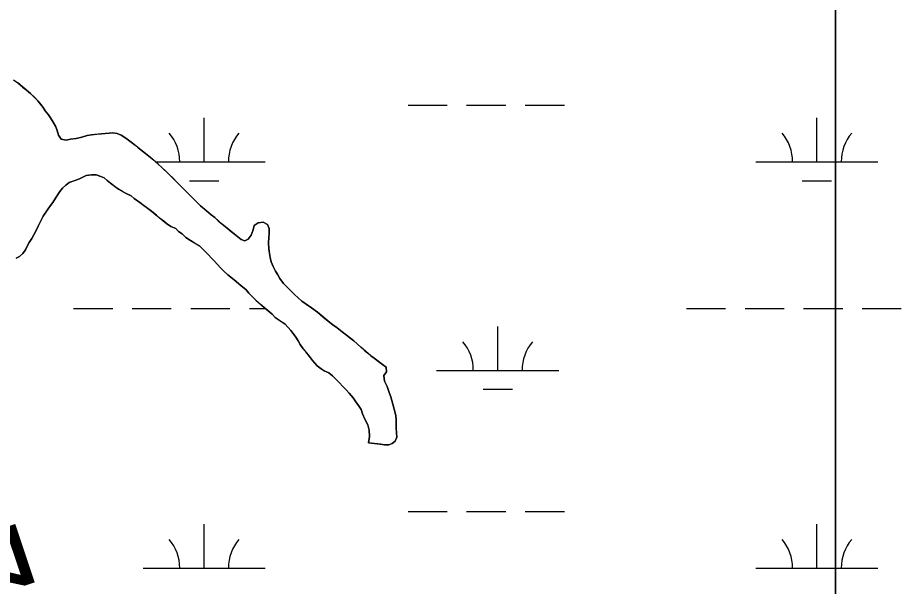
# Model space of a CAD drawing. Extents: x 3177185 to 3215018, y 812988 to 838321.
# Drawn here: x 3210645 to 3211369, y 826641 to 827106 of the extents above; entities that cross this region are included whole.
import ezdxf

# ---------------------------------------------------------------- set-up
doc = ezdxf.new("R2010")
doc.units = 0
for name, color, linetype in [('V-RIVR-RANG-IDEN', 7, 'Continuous'), ('V-SITE-VEGE', 7, 'Continuous'), ('V-TOPO-SHOR', 7, 'Continuous'), ('V-WETL-SWMP', 7, 'Continuous')]:
    doc.layers.add(name, color=color, linetype=linetype)

msp = doc.modelspace()

# ---------------------------------------------------------------- linework, layer by layer
at = {"layer": 'V-SITE-VEGE'}
msp.add_line((3211314.81, 827522.36), (3211314.81, 824867.35), dxfattribs=at)
for points in [[(3211314.81, 821020.64), (3211314.81, 827522.36), (3211282.59, 827509.47), (3211251.71, 827492.3), (3211237.99, 827468.28), (3211227.69, 827423.65), (3211231.13, 827365.3), (3211217.4, 827320.68), (3211200.25, 827334.41), (3211193.39, 827368.73), (3211186.52, 827389.33), (3211176.23, 827406.49), (3211159.08, 827427.09), (3211138.49, 827440.82), (3211114.48, 827461.41), (3211093.89, 827451.11), (3211042.43, 827427.09), (3211004.69, 827406.49), (3210918.92, 827392.76), (3210836.58, 827372.16), (3210761.1, 827355), (3210620.44, 827351.57)], [(3210737.98, 827004.3), (3210733.5, 827007.56), (3210729.67, 827010.05), (3210726.52, 827011.35), (3210722.83, 827011.99), (3210716.53, 827011.3), (3210713.5, 827011.16), (3210705.36, 827010.33), (3210701.81, 827009.79), (3210697.61, 827008.46), (3210692.89, 827007.12), (3210688.29, 827006.58), (3210684.75, 827005.9), (3210680.67, 827006.81), (3210678.42, 827010.08), (3210676.95, 827014.54), (3210675.89, 827017.43), (3210674.17, 827020.71), (3210671.91, 827024.25), (3210670.19, 827026.74), (3210667.55, 827030.01), (3210665.83, 827032.5), (3210661.6, 827038.14), (3210655.53, 827044.02), (3210644.98, 827052.79)], [(3210862.56, 826888.53), (3210859.66, 826892.59), (3210858.07, 826895.47), (3210856.08, 826898.62), (3210854.23, 826902.29), (3210852.5, 826906.22), (3210851.69, 826909.77), (3210850.61, 826916.99), (3210850.46, 826921.72), (3210850.95, 826929.61), (3210851.06, 826933.43), (3210849.6, 826936.83), (3210845.91, 826938.66), (3210841.97, 826938.25), (3210838.57, 826935.87), (3210837.92, 826932.45), (3210836.23, 826928.1), (3210833.88, 826924.81), (3210831.13, 826923.48), (3210828.1, 826924.65), (3210822.56, 826928.83), (3210816.63, 826933.93), (3210812.54, 826937.07), (3210806.34, 826942.43), (3210803.44, 826944.65), (3210794.73, 826952.1), (3210785.22, 826961.66), (3210781.66, 826965.06), (3210768.59, 826978.28), (3210763.18, 826983.51), (3210760.14, 826986.26), (3210753.81, 826991.62), (3210737.98, 827004.3)], [(3210643.64, 826909.12), (3210646.52, 826910.58), (3210649.27, 826913.09), (3210651.36, 826916.12), (3210652.79, 826919.15), (3210654.36, 826922.05), (3210656.57, 826925.47), (3210660.1, 826931.93), (3210661.79, 826935.49), (3210665.96, 826943.52), (3210669.88, 826949.58), (3210671.83, 826952.35), (3210673.8, 826954.86), (3210675.88, 826958.29), (3210679.54, 826963.82), (3210681.63, 826966.59), (3210684.38, 826969.1), (3210687.26, 826971.08), (3210695.66, 826974.15), (3210701.17, 826977.06)], [(3210701.17, 826977.06), (3210705.37, 826977.6), (3210709.31, 826977.49), (3210713, 826976.19), (3210715.77, 826974.89), (3210718.27, 826972.93), (3210721.04, 826970.58), (3210727.51, 826965.61), (3210733.96, 826962.09), (3210737.91, 826960.27), (3210740.42, 826958.18), (3210744.9, 826954.78), (3210753.47, 826948.64), (3210766.93, 826937.53), (3210770.49, 826935.04), (3210774.57, 826933.48), (3210776.81, 826931.13), (3210779.58, 826929.17), (3210782.75, 826926.29), (3210786.57, 826923.68), (3210793.82, 826919.24), (3210796.59, 826916.63), (3210800.69, 826912.44), (3210803.98, 826909.03), (3210806.1, 826906.68), (3210808.34, 826904.45), (3210811.65, 826900.79), (3210813.89, 826898.56), (3210817.06, 826895.69), (3210822.2, 826891.63), (3210827.74, 826886.93), (3210832.23, 826883.4), (3210834.34, 826880.65), (3210836.58, 826878.42), (3210840.02, 826874.76), (3210846.75, 826868.87), (3210853.48, 826863.25), (3210855.85, 826860.76), (3210864.03, 826855.15), (3210868.65, 826849.91), (3210870.63, 826847.42), (3210872.75, 826844.54), (3210874.73, 826841.66), (3210876.32, 826838.51), (3210878.7, 826835.1), (3210884.12, 826828.82), (3210886.5, 826825.41), (3210890.2, 826821.09), (3210893.5, 826818.61), (3210896.13, 826817.04), (3210899.82, 826815.35), (3210902.72, 826812.99), (3210905.1, 826810.77), (3210908.66, 826807.11), (3210910.91, 826804.49), (3210913.81, 826801.61), (3210916.45, 826798.6), (3210919.89, 826794.93), (3210921.87, 826791.66), (3210924.12, 826788.64), (3210926.24, 826785.23), (3210927.44, 826781.69), (3210929.3, 826777.49), (3210931.68, 826772.77), (3210932.75, 826768.44), (3210933.04, 826763.18), (3210932.4, 826758.05), (3210942, 826756.91), (3210945.42, 826756.4), (3210948.84, 826756.29), (3210951.73, 826757.48), (3210954.22, 826759.33), (3210955.52, 826762.62), (3210955.09, 826770.24), (3210955.08, 826773.66), (3210954.93, 826776.95), (3210954.65, 826780.49), (3210953.44, 826785.48), (3210952.11, 826789.68), (3210950.51, 826795.59), (3210949.31, 826799.27), (3210947.58, 826804.12), (3210945.33, 826808.58), (3210944.78, 826813.18), (3210947.13, 826816.08), (3210946.72, 826819.89), (3210943.69, 826822.11), (3210936.96, 826827.34), (3210934.19, 826829.3), (3210926.02, 826836.36), (3210920.21, 826841.59), (3210910.85, 826848.78), (3210906.62, 826852.18), (3210903.2, 826854.66), (3210900.69, 826856.62), (3210890.53, 826864.99), (3210885.52, 826868.65), (3210877.61, 826874), (3210871.81, 826879.36), (3210866.66, 826884.34), (3210862.56, 826888.53)]]:
    msp.add_lwpolyline(points, dxfattribs=at)
at = {"layer": 'V-TOPO-SHOR'}
for points in [[(3210644.98, 827052.79), (3210649.06, 827049.39), (3210651.97, 827047.03), (3210655.53, 827044.02), (3210658.96, 827040.75), (3210661.6, 827038.14), (3210663.85, 827035.12), (3210665.83, 827032.5), (3210667.55, 827030.01), (3210670.19, 827026.74), (3210671.91, 827024.25), (3210674.17, 827020.71), (3210675.89, 827017.43), (3210676.95, 827014.55), (3210678.42, 827010.08), (3210680.67, 827006.81), (3210684.75, 827005.9), (3210688.29, 827006.58), (3210692.89, 827007.12), (3210697.61, 827008.46), (3210701.81, 827009.79), (3210705.36, 827010.33), (3210709.83, 827010.75), (3210713.5, 827011.16), (3210716.53, 827011.3), (3210719.81, 827011.71), (3210722.83, 827011.99), (3210726.52, 827011.35), (3210729.68, 827010.05), (3210733.5, 827007.56), (3210737.98, 827004.3), (3210741.15, 827001.68), (3210743.65, 826999.72), (3210747.21, 826996.85), (3210749.72, 826994.89), (3210753.81, 826991.62), (3210756.18, 826989.66), (3210760.14, 826986.26), (3210763.18, 826983.51), (3210765.95, 826980.76), (3210768.59, 826978.28), (3210772.55, 826974.35), (3210774.79, 826971.99), (3210777.04, 826969.77), (3210779.42, 826967.41), (3210781.66, 826965.06), (3210785.22, 826961.66), (3210788.66, 826958.12), (3210790.9, 826955.9), (3210794.73, 826952.1), (3210799.35, 826948.18), (3210803.44, 826944.65), (3210806.34, 826942.43), (3210809.24, 826939.94), (3210812.54, 826937.07), (3210816.63, 826933.93), (3210820.06, 826930.92), (3210822.56, 826928.83), (3210825.07, 826926.87), (3210828.1, 826924.65), (3210831.13, 826923.48), (3210833.88, 826924.81), (3210836.23, 826928.1), (3210837.93, 826932.45), (3210838.57, 826935.87), (3210841.97, 826938.25), (3210845.92, 826938.66), (3210849.6, 826936.83), (3210851.06, 826933.43), (3210850.95, 826929.61), (3210850.7, 826926.2), (3210850.46, 826921.72), (3210850.61, 826916.99), (3210851.16, 826913.05), (3210851.69, 826909.77), (3210852.5, 826906.22), (3210854.23, 826902.29), (3210856.08, 826898.62), (3210858.07, 826895.47), (3210859.66, 826892.59), (3210862.56, 826888.53), (3210866.66, 826884.34), (3210869.3, 826881.85), (3210871.81, 826879.36), (3210874.71, 826876.75), (3210877.61, 826874), (3210881.3, 826871.52)], [(3210932.4, 826758.05), (3210933.04, 826763.18), (3210932.75, 826768.44), (3210931.68, 826772.77), (3210929.3, 826777.49), (3210927.44, 826781.69), (3210926.24, 826785.23), (3210924.12, 826788.64), (3210921.87, 826791.66), (3210919.89, 826794.93), (3210916.45, 826798.6), (3210913.81, 826801.61), (3210910.91, 826804.49), (3210908.66, 826807.11), (3210905.1, 826810.77), (3210902.72, 826812.99), (3210899.82, 826815.35), (3210896.13, 826817.04), (3210893.5, 826818.61), (3210890.2, 826821.09), (3210886.5, 826825.41), (3210884.12, 826828.82), (3210880.95, 826832.48), (3210878.7, 826835.1), (3210876.32, 826838.51), (3210874.73, 826841.66), (3210872.75, 826844.54), (3210870.63, 826847.42), (3210868.65, 826849.91), (3210866.54, 826852.4), (3210864.03, 826855.15), (3210859.81, 826858.02), (3210855.85, 826860.76), (3210853.48, 826863.25), (3210849.52, 826866.52), (3210846.75, 826868.87), (3210843.58, 826871.62), (3210840.02, 826874.76), (3210836.58, 826878.42), (3210834.34, 826880.65), (3210832.23, 826883.4), (3210827.74, 826886.93), (3210822.2, 826891.63), (3210817.06, 826895.69), (3210813.89, 826898.56), (3210811.65, 826900.79), (3210808.34, 826904.45), (3210806.1, 826906.68), (3210803.98, 826909.03), (3210800.69, 826912.44), (3210796.59, 826916.63), (3210793.82, 826919.24), (3210790.4, 826921.33), (3210786.57, 826923.68), (3210782.75, 826926.29), (3210779.58, 826929.17), (3210776.81, 826931.13), (3210774.57, 826933.48), (3210770.49, 826935.04), (3210766.93, 826937.53), (3210764.55, 826939.48), (3210761.78, 826941.84), (3210758.62, 826944.45), (3210753.47, 826948.64), (3210747.54, 826952.95), (3210744.9, 826954.78), (3210740.42, 826958.18), (3210737.91, 826960.27), (3210733.96, 826962.09), (3210730.8, 826963.79), (3210727.51, 826965.61), (3210724.74, 826967.7), (3210721.04, 826970.58), (3210718.27, 826972.93), (3210715.77, 826974.89), (3210713, 826976.19), (3210709.31, 826977.49), (3210705.37, 826977.6), (3210701.17, 826977.06), (3210698.42, 826975.6), (3210695.66, 826974.15), (3210692.12, 826972.82), (3210687.26, 826971.08), (3210684.38, 826969.1), (3210681.63, 826966.59), (3210679.54, 826963.82), (3210677.84, 826961.32), (3210675.88, 826958.29), (3210673.8, 826954.86), (3210671.83, 826952.35), (3210669.88, 826949.58), (3210668.05, 826946.82), (3210665.96, 826943.52), (3210664.27, 826940.36), (3210661.79, 826935.49), (3210660.1, 826931.93), (3210658.14, 826928.37), (3210656.57, 826925.47), (3210654.36, 826922.05), (3210652.79, 826919.15), (3210651.36, 826916.12)], [(3210651.36, 826916.12), (3210649.27, 826913.09), (3210646.52, 826910.58), (3210643.64, 826909.12)], [(3210881.3, 826871.52), (3210885.52, 826868.65), (3210890.53, 826864.99), (3210894.89, 826861.33), (3210900.69, 826856.62), (3210903.2, 826854.66), (3210906.62, 826852.18), (3210910.85, 826848.78), (3210914.01, 826846.43), (3210916.91, 826844.08), (3210920.21, 826841.59), (3210923.38, 826838.72), (3210926.01, 826836.36), (3210929.05, 826833.74), (3210931.82, 826831.39), (3210934.19, 826829.3), (3210936.96, 826827.34), (3210940.39, 826824.73), (3210943.69, 826822.11), (3210946.72, 826819.89), (3210947.13, 826816.08), (3210944.78, 826813.18), (3210945.33, 826808.58), (3210947.58, 826804.12), (3210949.31, 826799.27), (3210950.51, 826795.59), (3210952.11, 826789.68), (3210953.44, 826785.48), (3210954.65, 826780.49), (3210954.93, 826776.95), (3210955.08, 826773.66), (3210955.09, 826770.24), (3210955.37, 826765.78), (3210955.52, 826762.62), (3210954.22, 826759.33), (3210951.73, 826757.48), (3210948.84, 826756.29), (3210945.42, 826756.4), (3210942, 826756.91), (3210932.4, 826758.05)]]:
    msp.add_lwpolyline(points, dxfattribs=at)
at = {"layer": 'V-WETL-SWMP'}
for p, q in [((3210641.55, 827055.39), (3210644.98, 827052.78)), ((3210644.98, 827052.78), (3210649.07, 827049.38)), ((3210649.07, 827049.38), (3210651.97, 827047.03)), ((3210651.97, 827047.03), (3210655.53, 827044.02)), ((3210655.53, 827044.02), (3210658.96, 827040.75)), ((3210658.96, 827040.75), (3210661.6, 827038.13)), ((3210661.6, 827038.13), (3210663.85, 827035.12)), ((3210663.85, 827035.12), (3210665.83, 827032.5)), ((3210964.71, 827034.53), (3210996.71, 827034.53)), ((3211012.71, 827034.53), (3211044.71, 827034.53)), ((3211060.71, 827034.53), (3211092.71, 827034.53)), ((3210665.83, 827032.5), (3210667.55, 827030.01)), ((3210667.55, 827030.01), (3210670.2, 827026.74)), ((3210670.2, 827026.74), (3210671.92, 827024.25)), ((3210671.92, 827024.25), (3210674.17, 827020.71)), ((3210674.17, 827020.71), (3210675.89, 827017.43)), ((3210797.65, 826988.1), (3210797.65, 827024.1)), ((3211299.56, 826988.1), (3211299.56, 827024.1)), ((3210675.89, 827017.43), (3210676.95, 827014.54)), ((3210676.95, 827014.54), (3210678.42, 827010.08)), ((3210678.42, 827010.08), (3210680.67, 827006.8)), ((3210680.67, 827006.8), (3210684.75, 827005.9)), ((3210684.75, 827005.9), (3210688.29, 827006.57)), ((3210688.29, 827006.57), (3210692.89, 827007.12)), ((3210692.89, 827007.12), (3210697.61, 827008.45)), ((3210697.61, 827008.45), (3210701.81, 827009.79)), ((3210701.81, 827009.79), (3210705.36, 827010.33)), ((3210705.36, 827010.33), (3210709.83, 827010.74)), ((3210709.83, 827010.74), (3210713.51, 827011.15)), ((3210713.51, 827011.15), (3210716.53, 827011.3)), ((3210716.53, 827011.3), (3210719.81, 827011.71)), ((3210719.81, 827011.71), (3210722.83, 827011.98)), ((3210722.83, 827011.98), (3210726.52, 827011.34)), ((3210726.52, 827011.34), (3210729.68, 827010.04)), ((3210729.68, 827010.04), (3210733.5, 827007.56)), ((3210733.5, 827007.56), (3210737.98, 827004.29)), ((3210737.98, 827004.29), (3210741.15, 827001.68)), ((3210741.15, 827001.68), (3210743.66, 826999.72)), ((3210743.66, 826999.72), (3210747.22, 826996.84)), ((3210747.22, 826996.84), (3210749.72, 826994.88)), ((3210749.72, 826994.88), (3210753.81, 826991.62)), ((3210753.81, 826991.62), (3210756.19, 826989.65)), ((3210756.19, 826989.65), (3210760.14, 826986.25)), ((3210757.99, 826988.1), (3210847.65, 826988.1)), ((3210760.14, 826986.25), (3210763.18, 826983.51)), ((3210763.18, 826983.51), (3210765.95, 826980.76)), ((3211249.56, 826988.1), (3211349.56, 826988.1)), ((3210701.17, 826977.06), (3210695.66, 826974.14)), ((3210705.37, 826977.6), (3210701.17, 826977.06)), ((3210709.32, 826977.49), (3210705.37, 826977.6)), ((3210713, 826976.19), (3210709.32, 826977.49)), ((3210715.77, 826974.89), (3210713, 826976.19)), ((3210765.95, 826980.76), (3210768.59, 826978.27)), ((3210768.59, 826978.27), (3210772.55, 826974.35)), ((3210684.38, 826969.1), (3210681.63, 826966.59)), ((3210687.26, 826971.08), (3210684.38, 826969.1)), ((3210692.12, 826972.81), (3210687.26, 826971.08)), ((3210695.66, 826974.14), (3210692.12, 826972.81)), ((3210718.27, 826972.93), (3210715.77, 826974.89)), ((3210721.04, 826970.57), (3210718.27, 826972.93)), ((3210724.74, 826967.7), (3210721.04, 826970.57)), ((3210772.55, 826974.35), (3210774.8, 826971.99)), ((3210774.8, 826971.99), (3210779.42, 826967.41)), ((3210785.65, 826972.67), (3210809.65, 826972.67)), ((3211287.56, 826972.67), (3211311.56, 826972.67)), ((3210679.54, 826963.82), (3210677.84, 826961.31)), ((3210681.63, 826966.59), (3210679.54, 826963.82)), ((3210727.51, 826965.61), (3210724.74, 826967.7)), ((3210730.8, 826963.78), (3210727.51, 826965.61)), ((3210733.96, 826962.09), (3210730.8, 826963.78)), ((3210737.91, 826960.26), (3210733.96, 826962.09)), ((3210779.42, 826967.41), (3210781.66, 826965.06)), ((3210781.66, 826965.06), (3210785.22, 826961.65)), ((3210785.22, 826961.65), (3210788.66, 826958.12)), ((3210673.8, 826954.86), (3210671.84, 826952.35)), ((3210675.89, 826958.28), (3210673.8, 826954.86)), ((3210677.84, 826961.31), (3210675.89, 826958.28)), ((3210740.42, 826958.17), (3210737.91, 826960.26)), ((3210744.9, 826954.77), (3210740.42, 826958.17)), ((3210747.54, 826952.95), (3210744.9, 826954.77)), ((3210788.66, 826958.12), (3210794.73, 826952.1)), ((3210669.88, 826949.58), (3210668.05, 826946.81)), ((3210671.84, 826952.35), (3210669.88, 826949.58)), ((3210753.47, 826948.63), (3210747.54, 826952.95)), ((3210758.62, 826944.45), (3210753.47, 826948.63)), ((3210794.73, 826952.1), (3210799.35, 826948.18)), ((3210799.35, 826948.18), (3210803.44, 826944.65)), ((3210664.27, 826940.36), (3210661.79, 826935.48)), ((3210665.96, 826943.52), (3210664.27, 826940.36)), ((3210668.05, 826946.81), (3210665.96, 826943.52)), ((3210761.78, 826941.84), (3210758.62, 826944.45)), ((3210764.56, 826939.48), (3210761.78, 826941.84)), ((3210803.44, 826944.65), (3210806.34, 826942.43)), ((3210806.34, 826942.43), (3210809.24, 826939.94)), ((3210809.24, 826939.94), (3210812.54, 826937.06)), ((3210661.79, 826935.48), (3210660.1, 826931.93)), ((3210766.93, 826937.52), (3210764.56, 826939.48)), ((3210770.49, 826935.04), (3210766.93, 826937.52)), ((3210774.57, 826933.48), (3210770.49, 826935.04)), ((3210776.82, 826931.12), (3210774.57, 826933.48)), ((3210812.54, 826937.06), (3210816.63, 826933.93)), ((3210816.63, 826933.93), (3210820.06, 826930.92)), ((3210837.93, 826932.44), (3210838.57, 826935.86)), ((3210838.57, 826935.86), (3210841.98, 826938.24)), ((3210841.98, 826938.24), (3210845.92, 826938.66)), ((3210845.92, 826938.66), (3210849.61, 826936.83)), ((3210849.61, 826936.83), (3210851.07, 826933.42)), ((3210851.07, 826933.42), (3210850.95, 826929.61)), ((3210656.58, 826925.47), (3210654.36, 826922.04)), ((3210658.14, 826928.37), (3210656.58, 826925.47)), ((3210660.1, 826931.93), (3210658.14, 826928.37)), ((3210779.58, 826929.16), (3210776.82, 826931.12)), ((3210782.75, 826926.29), (3210779.58, 826929.16)), ((3210786.57, 826923.68), (3210782.75, 826926.29)), ((3210820.06, 826930.92), (3210822.56, 826928.83)), ((3210822.56, 826928.83), (3210825.07, 826926.87)), ((3210825.07, 826926.87), (3210828.1, 826924.65)), ((3210833.89, 826924.8), (3210836.24, 826928.1)), ((3210836.24, 826928.1), (3210837.93, 826932.44)), ((3210850.7, 826926.19), (3210850.46, 826921.72)), ((3210850.95, 826929.61), (3210850.7, 826926.19)), ((3210652.79, 826919.15), (3210651.36, 826916.12)), ((3210654.36, 826922.04), (3210652.79, 826919.15)), ((3210790.4, 826921.33), (3210786.57, 826923.68)), ((3210793.82, 826919.24), (3210790.4, 826921.33)), ((3210796.59, 826916.62), (3210793.82, 826919.24)), ((3210828.1, 826924.65), (3210831.13, 826923.48)), ((3210831.13, 826923.48), (3210833.89, 826924.8)), ((3210850.46, 826921.72), (3210850.61, 826916.99)), ((3210649.27, 826913.08), (3210646.52, 826910.57)), ((3210651.36, 826916.12), (3210649.27, 826913.08)), ((3210800.69, 826912.43), (3210796.59, 826916.62)), ((3210803.99, 826909.03), (3210800.69, 826912.43)), ((3210850.61, 826916.99), (3210851.16, 826913.05)), ((3210851.16, 826913.05), (3210851.7, 826909.77)), ((3210646.52, 826910.57), (3210643.64, 826909.12)), ((3210806.1, 826906.67), (3210803.99, 826909.03)), ((3210808.35, 826904.45), (3210806.1, 826906.67)), ((3210811.65, 826900.78), (3210808.35, 826904.45)), ((3210851.7, 826909.77), (3210852.5, 826906.22)), ((3210852.5, 826906.22), (3210854.23, 826902.29)), ((3210813.89, 826898.56), (3210811.65, 826900.78)), ((3210817.06, 826895.68), (3210813.89, 826898.56)), ((3210854.23, 826902.29), (3210856.08, 826898.61)), ((3210856.08, 826898.61), (3210858.07, 826895.47)), ((3210822.2, 826891.63), (3210817.06, 826895.68)), ((3210827.74, 826886.92), (3210822.2, 826891.63)), ((3210858.07, 826895.47), (3210859.66, 826892.58)), ((3210859.66, 826892.58), (3210862.57, 826888.52)), ((3210832.23, 826883.39), (3210827.74, 826886.92)), ((3210834.34, 826880.64), (3210832.23, 826883.39)), ((3210862.57, 826888.52), (3210866.66, 826884.33)), ((3210866.66, 826884.33), (3210869.3, 826881.85)), ((3210836.59, 826878.42), (3210834.34, 826880.64)), ((3210840.02, 826874.75), (3210836.59, 826878.42)), ((3210843.58, 826871.61), (3210840.02, 826874.75)), ((3210869.3, 826881.85), (3210871.81, 826879.36)), ((3210871.81, 826879.36), (3210874.71, 826876.75)), ((3210874.71, 826876.75), (3210877.61, 826874)), ((3210690.8, 826868.03), (3210722.8, 826868.03)), ((3210738.8, 826868.03), (3210770.8, 826868.03)), ((3210786.8, 826868.03), (3210818.8, 826868.03)), ((3210834.8, 826868.03), (3210847.74, 826868.03)), ((3210846.75, 826868.87), (3210843.58, 826871.61)), ((3210849.52, 826866.51), (3210846.75, 826868.87)), ((3210877.61, 826874), (3210881.3, 826871.52)), ((3210881.3, 826871.52), (3210885.52, 826868.64)), ((3210885.52, 826868.64), (3210890.53, 826864.99)), ((3211192.71, 826868.03), (3211224.71, 826868.03)), ((3211240.71, 826868.03), (3211272.71, 826868.03)), ((3211288.71, 826868.03), (3211320.71, 826868.03)), ((3211336.71, 826868.03), (3211368.71, 826868.03)), ((3210853.48, 826863.25), (3210849.52, 826866.51)), ((3210855.85, 826860.76), (3210853.48, 826863.25)), ((3210859.81, 826858.02), (3210855.85, 826860.76)), ((3210890.53, 826864.99), (3210894.89, 826861.32)), ((3210894.89, 826861.32), (3210900.69, 826856.62)), ((3210864.03, 826855.14), (3210859.81, 826858.02)), ((3210866.54, 826852.39), (3210864.03, 826855.14)), ((3210900.69, 826856.62), (3210903.2, 826854.66)), ((3210903.2, 826854.66), (3210906.63, 826852.18)), ((3211038.12, 826817.29), (3211038.12, 826853.29)), ((3210868.65, 826849.91), (3210866.54, 826852.39)), ((3210870.63, 826847.42), (3210868.65, 826849.91)), ((3210872.75, 826844.54), (3210870.63, 826847.42)), ((3210906.63, 826852.18), (3210910.85, 826848.78)), ((3210910.85, 826848.78), (3210914.01, 826846.42)), ((3210914.01, 826846.42), (3210916.91, 826844.07)), ((3210874.73, 826841.65), (3210872.75, 826844.54)), ((3210876.32, 826838.5), (3210874.73, 826841.65)), ((3210878.7, 826835.1), (3210876.32, 826838.5)), ((3210916.91, 826844.07), (3210920.21, 826841.59)), ((3210920.21, 826841.59), (3210923.38, 826838.71)), ((3210923.38, 826838.71), (3210926.02, 826836.36)), ((3210880.95, 826832.48), (3210878.7, 826835.1)), ((3210884.12, 826828.81), (3210880.95, 826832.48)), ((3210926.02, 826836.36), (3210929.05, 826833.74)), ((3210929.05, 826833.74), (3210931.82, 826831.39)), ((3210931.82, 826831.39), (3210934.2, 826829.3)), ((3210886.5, 826825.41), (3210884.12, 826828.81)), ((3210890.2, 826821.08), (3210886.5, 826825.41)), ((3210934.2, 826829.3), (3210936.96, 826827.34)), ((3210936.96, 826827.34), (3210940.39, 826824.72)), ((3210940.39, 826824.72), (3210943.69, 826822.11)), ((3210893.5, 826818.6), (3210890.2, 826821.08)), ((3210896.13, 826817.04), (3210893.5, 826818.6)), ((3210899.82, 826815.34), (3210896.13, 826817.04)), ((3210943.69, 826822.11), (3210946.72, 826819.89)), ((3210946.72, 826819.89), (3210947.13, 826816.08)), ((3210988.12, 826817.29), (3211088.12, 826817.29)), ((3210902.72, 826812.99), (3210899.82, 826815.34)), ((3210905.1, 826810.77), (3210902.72, 826812.99)), ((3210908.66, 826807.1), (3210905.1, 826810.77)), ((3210947.13, 826816.08), (3210944.78, 826813.18)), ((3210944.78, 826813.18), (3210945.33, 826808.58)), ((3210910.91, 826804.48), (3210908.66, 826807.1)), ((3210913.81, 826801.6), (3210910.91, 826804.48)), ((3210945.33, 826808.58), (3210947.58, 826804.12)), ((3210947.58, 826804.12), (3210949.31, 826799.26)), ((3210916.46, 826798.59), (3210913.81, 826801.6)), ((3210919.89, 826794.93), (3210916.46, 826798.59)), ((3210949.31, 826799.26), (3210950.51, 826795.59)), ((3210950.51, 826795.59), (3210952.11, 826789.68)), ((3211026.12, 826801.86), (3211050.12, 826801.86)), ((3210921.87, 826791.65), (3210919.89, 826794.93)), ((3210924.12, 826788.64), (3210921.87, 826791.65)), ((3210926.24, 826785.23), (3210924.12, 826788.64)), ((3210952.11, 826789.68), (3210953.45, 826785.48)), ((3210927.44, 826781.69), (3210926.24, 826785.23)), ((3210929.3, 826777.49), (3210927.44, 826781.69)), ((3210953.45, 826785.48), (3210954.65, 826780.49)), ((3210931.68, 826772.77), (3210929.3, 826777.49)), ((3210954.65, 826780.49), (3210954.93, 826776.94)), ((3210954.93, 826776.94), (3210955.08, 826773.66)), ((3210955.08, 826773.66), (3210955.09, 826770.24)), ((3210932.75, 826768.43), (3210931.68, 826772.77)), ((3210933.04, 826763.18), (3210932.75, 826768.43)), ((3210955.09, 826770.24), (3210955.37, 826765.77)), ((3210932.41, 826758.05), (3210933.04, 826763.18)), ((3210954.22, 826759.33), (3210951.73, 826757.48)), ((3210955.52, 826762.62), (3210954.22, 826759.33)), ((3210955.37, 826765.77), (3210955.52, 826762.62)), ((3210942.01, 826756.91), (3210932.41, 826758.05)), ((3210945.42, 826756.4), (3210942.01, 826756.91)), ((3210948.84, 826756.28), (3210945.42, 826756.4)), ((3210951.73, 826757.48), (3210948.84, 826756.28)), ((3210964.71, 826701.86), (3210996.71, 826701.86)), ((3211012.71, 826701.86), (3211044.71, 826701.86)), ((3211060.71, 826701.86), (3211092.71, 826701.86)), ((3210797.65, 826655.43), (3210797.65, 826691.43)), ((3211299.56, 826655.43), (3211299.56, 826691.43)), ((3210747.65, 826655.43), (3210847.65, 826655.43)), ((3211249.56, 826655.43), (3211349.56, 826655.43))]:
    msp.add_line(p, q, dxfattribs=at)
for centre, start, end in [((3210742.41, 826988.58), 359.22818, 40.77184), ((3210852.89, 826988.58), 139.22818, 180.77183), ((3211244.31, 826988.58), 359.22818, 40.77184), ((3211354.8, 826988.58), 139.22818, 180.77183), ((3210982.88, 826817.76), 359.22818, 40.77184), ((3211093.36, 826817.76), 139.22818, 180.77183), ((3210742.41, 826655.9), 359.22818, 40.77184), ((3210852.89, 826655.9), 139.22818, 180.77183), ((3211244.31, 826655.9), 359.22818, 40.77184), ((3211354.8, 826655.9), 139.22818, 180.77183)]:
    msp.add_arc(centre, 35.25, start, end, dxfattribs=at)

# ---------------------------------------------------------------- texts
at = {"layer": 'V-RIVR-RANG-IDEN'}
msp.add_text('R-280.7', height=83, rotation=288.47723, dxfattribs=at).set_placement((3210456.87, 826986.65))

doc.saveas('drawing.dxf')
